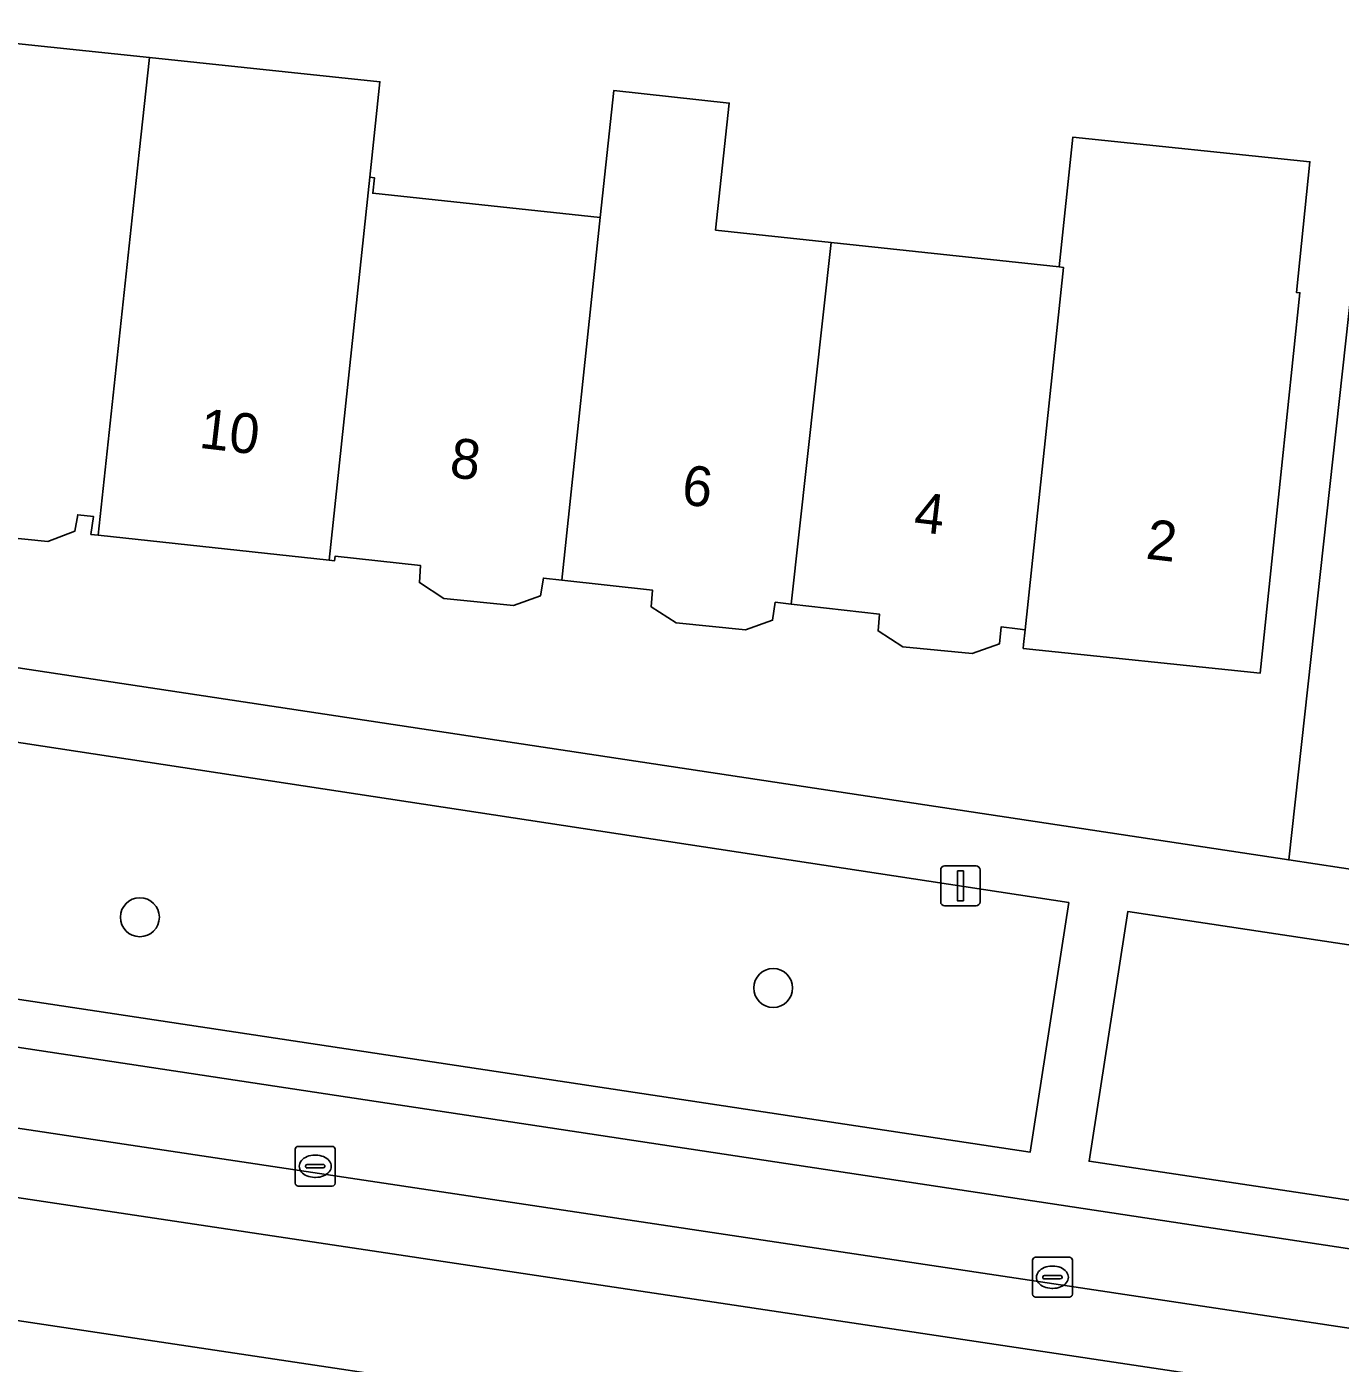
# Model space of a CAD drawing. Extents: x 163008 to 163854, y 382777 to 383982.
# Drawn here: x 163302.95 to 163335.95, y 383251.53 to 383285.09 of the extents above; entities that cross this region are included whole.
import ezdxf

# ---------------------------------------------------------------- set-up
doc = ezdxf.new("R2010")
doc.units = 0
for name, color, linetype in [('IMGEO_Boom', 7, 'Continuous'), ('IMGEO_Erf', 7, 'Continuous'), ('IMGEO_Groenvoorziening', 7, 'Continuous'), ('IMGEO_Kolk', 7, 'Continuous'), ('IMGEO_Lichtmast', 7, 'Continuous'), ('IMGEO_Pand', 7, 'Continuous'), ('IMGEO_Pand_nummerreeks', 7, 'Continuous'), ('IMGEO_Parkeervlak_open', 7, 'Continuous'), ('IMGEO_Rijbaan_lokaal_gesloten', 7, 'Continuous'), ('IMGEO_Rijbaan_lokaal_open', 7, 'Continuous'), ('IMGEO_Voetpad_open', 7, 'Continuous')]:
    doc.layers.add(name, color=color, linetype=linetype)

msp = doc.modelspace()

# ---------------------------------------------------------------- linework, layer by layer
at = {"layer": 'IMGEO_Boom'}
for centre in [(163305.797, 383262.73), (163321.705, 383260.954)]:
    msp.add_circle(centre, 0.489, dxfattribs=at)
at = {"layer": 'IMGEO_Erf'}
for points in [[(163253.685, 383276.401), (163334.658, 383264.168), (163337.516, 383290.164), (163336.092, 383290.332), (163336.046, 383289.91), (163335.73, 383287.002), (163332.932, 383287.306), (163333.066, 383288.538), (163333.297, 383290.663), (163333.239, 383290.669), (163327.49, 383291.348), (163315.763, 383292.563), (163315.439, 383289.298), (163312.515, 383289.589), (163310.225, 383289.816), (163310.549, 383293.081), (163304.2, 383293.711), (163303.785, 383290.139), (163300.841, 383290.481), (163298.433, 383290.761), (163298.858, 383294.419)], [(163300.196, 383284.928), (163306.035, 383284.316), (163311.826, 383283.709), (163311.574, 383281.309), (163311.688, 383281.297), (163311.646, 383280.909), (163317.357, 383280.296), (163317.699, 383283.485), (163320.601, 383283.174), (163320.259, 383279.985), (163323.161, 383279.674), (163328.892, 383279.059), (163329.229, 383282.315), (163335.187, 383281.699), (163334.848, 383278.42), (163334.936, 383278.411), (163334.46, 383273.836), (163333.942, 383268.862), (163327.986, 383269.478), (163327.997, 383269.578), (163328.036, 383269.948), (163327.84, 383269.971), (163327.43, 383270.018), (163327.395, 383269.595), (163326.701, 383269.352), (163324.962, 383269.522), (163324.341, 383269.92), (163324.378, 383270.339), (163322.154, 383270.594), (163321.756, 383270.64), (163321.692, 383270.189), (163321.009, 383269.946), (163319.267, 383270.125), (163318.644, 383270.523), (163318.671, 383270.944), (163316.399, 383271.194), (163315.932, 383271.245), (163315.863, 383270.804), (163315.183, 383270.555), (163313.434, 383270.732), (163312.819, 383271.133), (163312.849, 383271.561), (163310.7, 383271.795), (163310.689, 383271.682), (163310.555, 383271.696), (163304.753, 383272.324), (163304.566, 383272.344), (163304.629, 383272.795), (163304.236, 383272.836), (163304.16, 383272.42), (163303.484, 383272.165), (163301.745, 383272.336)]]:
    msp.add_lwpolyline(points, dxfattribs=at)
at = {"layer": 'IMGEO_Groenvoorziening'}
for points in [[(163329.132, 383263.103), (163302.479, 383267.159), (163301.49, 383260.854), (163328.158, 383256.828)], [(163356.923, 383258.905), (163330.615, 383262.877), (163329.641, 383256.604), (163352.308, 383253.207), (163355.98, 383252.657)]]:
    msp.add_lwpolyline(points, close=True, dxfattribs=at)
at = {"layer": 'IMGEO_Kolk'}
for p, q in [((163309.701, 383256.051), (163309.701, 383256.903)), ((163309.776, 383256.977), (163310.628, 383256.977)), ((163310.702, 383256.903), (163310.702, 383256.051)), ((163310.189, 383256.757), (163310.214, 383256.757)), ((163309.96, 383256.471), (163309.96, 383256.483)), ((163310.398, 383256.434), (163310, 383256.434)), ((163310.003, 383256.52), (163310.401, 383256.52)), ((163310.444, 383256.483), (163310.444, 383256.471)), ((163310.628, 383255.977), (163309.776, 383255.977)), ((163310.212, 383256.197), (163310.187, 383256.197)), ((163328.22, 383253.265), (163328.22, 383254.117)), ((163328.295, 383254.191), (163329.147, 383254.191)), ((163328.708, 383253.971), (163328.733, 383253.971)), ((163329.221, 383254.117), (163329.221, 383253.265)), ((163328.479, 383253.685), (163328.479, 383253.697)), ((163328.917, 383253.648), (163328.519, 383253.648)), ((163328.522, 383253.734), (163328.92, 383253.734)), ((163328.963, 383253.697), (163328.963, 383253.685)), ((163328.731, 383253.411), (163328.706, 383253.411)), ((163329.147, 383253.191), (163328.295, 383253.191))]:
    msp.add_line(p, q, dxfattribs=at)
for points in [[(163309.701, 383256.051), (163309.701, 383256.903)], [(163309.776, 383256.977), (163310.628, 383256.977)], [(163310.702, 383256.903), (163310.702, 383256.051)], [(163310.628, 383255.977), (163309.776, 383255.977)], [(163328.22, 383253.265), (163328.22, 383254.117)], [(163328.295, 383254.191), (163329.147, 383254.191)], [(163329.221, 383254.117), (163329.221, 383253.265)], [(163329.147, 383253.191), (163328.295, 383253.191)]]:
    msp.add_lwpolyline(points, dxfattribs=at)
for centre, radius, start, end in [((163309.778, 383256.901), 0.0765, 91.552, 178.448), ((163309.778, 383256.901), 0.0765, 91.552, 178.448), ((163310.626, 383256.901), 0.0765, 1.552, 88.448), ((163310.626, 383256.901), 0.0765, 1.552, 88.448), ((163310, 383256.48), 0.0403, 85.8775, 175.7526), ((163309.997, 383256.47), 0.0366, 178.938, 274.7102), ((163310.401, 383256.477), 0.043, 264.8664, 352.4533), ((163310.405, 383256.482), 0.0386, 1.7309, 96.639), ((163309.778, 383256.053), 0.0765, 181.552, 268.448), ((163309.778, 383256.053), 0.0765, 181.552, 268.448), ((163310.626, 383256.053), 0.0765, 271.552, 358.448), ((163310.626, 383256.053), 0.0765, 271.552, 358.448), ((163328.297, 383254.115), 0.0765, 91.552, 178.448), ((163328.297, 383254.115), 0.0765, 91.552, 178.448), ((163329.145, 383254.115), 0.0765, 1.552, 88.448), ((163329.145, 383254.115), 0.0765, 1.552, 88.448), ((163328.519, 383253.694), 0.0403, 85.8775, 175.7526), ((163328.516, 383253.684), 0.0366, 178.938, 274.7102), ((163328.92, 383253.691), 0.043, 264.8664, 352.4533), ((163328.924, 383253.696), 0.0386, 1.7309, 96.639), ((163328.297, 383253.267), 0.0765, 181.552, 268.448), ((163328.297, 383253.267), 0.0765, 181.552, 268.448), ((163329.145, 383253.267), 0.0765, 271.552, 358.448), ((163329.145, 383253.267), 0.0765, 271.552, 358.448)]:
    msp.add_arc(centre, radius, start, end, dxfattribs=at)
for centre, major_axis, ratio, start_param, end_param in [((163310.188, 383256.477), (-0.387, 0.002), 0.722429, 4.712389, 7.853982), ((163310.213, 383256.477), (-0.39, 0.002), 0.717154, 1.570796, 4.712389), ((163328.707, 383253.691), (-0.387, 0.002), 0.722429, 4.712389, 7.853982), ((163328.732, 383253.691), (-0.39, 0.002), 0.717154, 1.570796, 4.712389)]:
    msp.add_ellipse(centre, major_axis=major_axis, ratio=ratio, start_param=start_param, end_param=end_param, dxfattribs=at)
at = {"layer": 'IMGEO_Lichtmast'}
for p, q in [((163326.013, 383264.017), (163326.803, 383264.017)), ((163326.803, 383264.017), (163326.013, 383264.017)), ((163325.913, 383263.117), (163325.913, 383263.917)), ((163325.913, 383263.917), (163325.913, 383263.117)), ((163326.903, 383263.917), (163326.903, 383263.117)), ((163326.903, 383263.117), (163326.903, 383263.917)), ((163326.803, 383263.017), (163326.013, 383263.017)), ((163326.013, 383263.017), (163326.803, 383263.017))]:
    msp.add_line(p, q, dxfattribs=at)
msp.add_lwpolyline([(163326.333, 383263.892), (163326.483, 383263.892), (163326.483, 383263.142), (163326.333, 383263.142), (163326.333, 383263.892)], dxfattribs=at)
for centre, start, end in [((163326.013, 383263.917), 90, 180), ((163326.013, 383263.917), 90, 180), ((163326.803, 383263.917), 0, 90), ((163326.803, 383263.917), 360, 90), ((163326.013, 383263.117), 180, 270), ((163326.013, 383263.117), 180, 270), ((163326.803, 383263.117), 270, 0), ((163326.803, 383263.117), 270, 0)]:
    msp.add_arc(centre, 0.1, start, end, dxfattribs=at)
at = {"layer": 'IMGEO_Pand'}
for points in [[(163299.947, 383282.557), (163298.988, 383273.41), (163301.158, 383273.171), (163301.112, 383272.734), (163301.745, 383272.336), (163303.484, 383272.165), (163304.16, 383272.42), (163304.236, 383272.836), (163304.629, 383272.795), (163304.566, 383272.344), (163304.753, 383272.324), (163305.78, 383281.931), (163306.035, 383284.316), (163300.196, 383284.928)], [(163306.035, 383284.316), (163305.78, 383281.931), (163304.753, 383272.324), (163310.555, 383271.696), (163311.574, 383281.309), (163311.826, 383283.709)], [(163322.154, 383270.594), (163323.161, 383279.674), (163320.259, 383279.985), (163320.601, 383283.174), (163317.699, 383283.485), (163317.357, 383280.296), (163316.399, 383271.194), (163318.671, 383270.944), (163318.644, 383270.523), (163319.267, 383270.125), (163321.009, 383269.946), (163321.692, 383270.189), (163321.756, 383270.64)], [(163334.936, 383278.411), (163334.848, 383278.42), (163335.187, 383281.699), (163329.229, 383282.315), (163328.892, 383279.059), (163328.995, 383279.048), (163328.036, 383269.948), (163327.997, 383269.578), (163327.986, 383269.478), (163333.942, 383268.862), (163334.46, 383273.836)], [(163311.574, 383281.309), (163310.555, 383271.696), (163310.689, 383271.682), (163310.7, 383271.795), (163312.849, 383271.561), (163312.819, 383271.133), (163313.434, 383270.732), (163315.183, 383270.555), (163315.863, 383270.804), (163315.932, 383271.245), (163316.399, 383271.194), (163317.357, 383280.296), (163311.646, 383280.909), (163311.688, 383281.297)], [(163328.995, 383279.048), (163328.892, 383279.059), (163323.161, 383279.674), (163322.154, 383270.594), (163324.378, 383270.339), (163324.341, 383269.92), (163324.962, 383269.522), (163326.701, 383269.352), (163327.395, 383269.595), (163327.43, 383270.018), (163327.84, 383269.971), (163328.036, 383269.948)]]:
    msp.add_lwpolyline(points, close=True, dxfattribs=at)
at = {"layer": 'IMGEO_Parkeervlak_open'}
for points in [[(163350.515, 383252.239), (163291.697, 383261.137)], [(163288.229, 383259.608), (163352.608, 383249.943), (163352.169, 383250.391), (163351.214, 383251.883)]]:
    msp.add_lwpolyline(points, dxfattribs=at)
at = {"layer": 'IMGEO_Rijbaan_lokaal_gesloten'}
for points in [[(163285.184, 383258.317), (163352.91, 383248.164), (163353.412, 383249.506), (163352.608, 383249.943), (163288.229, 383259.608), (163286.363, 383259.893), (163285.467, 383260.115)], [(163352.593, 383245.12), (163297.241, 383253.428), (163297.016, 383251.731), (163297.236, 383251.684), (163352.333, 383243.384)]]:
    msp.add_lwpolyline(points, close=True, dxfattribs=at)
at = {"layer": 'IMGEO_Rijbaan_lokaal_open'}
msp.add_lwpolyline([(163285.184, 383258.317), (163284.361, 383253.616), (163296.886, 383251.754), (163297.016, 383251.731), (163297.241, 383253.428), (163352.593, 383245.12), (163352.91, 383248.164)], close=True, dxfattribs=at)
at = {"layer": 'IMGEO_Voetpad_open'}
for points in [[(163339.549, 383291.816), (163333.483, 383292.463), (163333.239, 383290.669), (163333.297, 383290.663), (163333.303, 383290.721), (163336.101, 383290.416), (163336.092, 383290.332), (163337.516, 383290.164), (163334.658, 383264.168), (163336.64, 383263.869), (163337.461, 383271.272), (163337.671, 383273.302)], [(163329.132, 383263.103), (163328.158, 383256.828), (163301.49, 383260.854), (163302.479, 383267.159)]]:
    msp.add_lwpolyline(points, close=True, dxfattribs=at)
for points in [[(163361.366, 383251.849), (163355.98, 383252.657), (163352.308, 383253.207), (163329.641, 383256.604), (163330.615, 383262.877), (163356.923, 383258.905), (163357.715, 383263.771), (163357.262, 383262.567), (163356.63, 383261.773), (163355.085, 383261.097), (163353.958, 383261.185), (163346.081, 383262.43), (163336.64, 383263.869), (163334.658, 383264.168), (163253.685, 383276.401)], [(163291.697, 383261.137), (163350.515, 383252.239)]]:
    msp.add_lwpolyline(points, dxfattribs=at)

# ---------------------------------------------------------------- texts
at = {"layer": 'IMGEO_Pand_nummerreeks'}
for s, rotation, p in [('10', 353.3284, (163307.261, 383274.519)), ('8', 353.3284, (163313.552, 383273.784)), ('6', 353.3284, (163319.38, 383273.102)), ('4', 353.3308, (163325.213, 383272.42)), ('2', 353.3308, (163331.044, 383271.737))]:
    msp.add_text(s, height=1, rotation=rotation, dxfattribs=at).set_placement(p)

doc.saveas('drawing.dxf')
